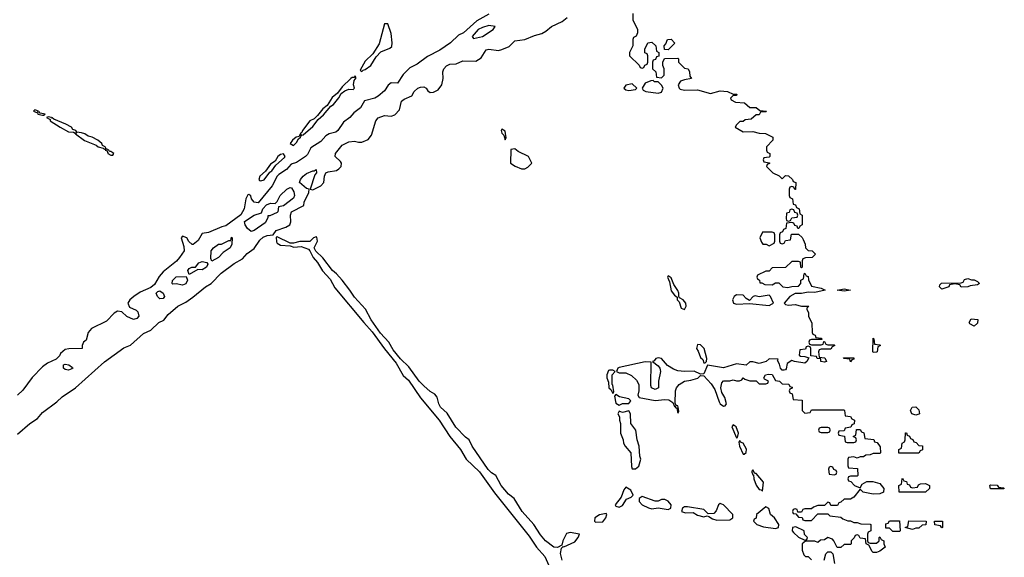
# Model space of a CAD drawing. Header units: inches. Extents: x 2701323 to 2964515, y 494916 to 722124.
# Tile 492 of 656: x 2872790 to 2878834, y 653788 to 657091. Entities that reach past the tile are written whole.
import ezdxf

# ---------------------------------------------------------------- set-up
doc = ezdxf.new("R2010")
doc.units = ezdxf.units.IN
doc.header["$MEASUREMENT"] = 0
doc.layers.add('C8675', color=7, linetype='Continuous')

msp = doc.modelspace()

# ---------------------------------------------------------------- linework, layer by layer
at = {"layer": 'C8675', "color": 2, "elevation": 2}
for points in [[(2875670, 657126), (2875596.2, 657083.8), (2875513.4, 657010), (2875482.9, 656997.1), (2875435.5, 656950), (2875370, 656904.2), (2875294, 656866), (2875230, 656818), (2875185.3, 656794.8), (2875144.9, 656755.1), (2875110, 656700.7), (2875070, 656702.9), (2875051.9, 656688.2), (2875030, 656653.6), (2874990, 656621.3), (2874970, 656608.3), (2874907.1, 656592.9), (2874882.8, 656550), (2874840.9, 656519.1), (2874816.3, 656490), (2874778.6, 656461.5), (2874742.8, 656410), (2874730, 656400.9), (2874690.5, 656389.5), (2874670, 656377.2), (2874638, 656342), (2874576.3, 656303.7), (2874556.7, 656263.3), (2874544, 656250), (2874490, 656213.2), (2874456, 656204), (2874426.8, 656170), (2874380.4, 656139.6), (2874370.5, 656129.5), (2874340.7, 656070), (2874254.4, 655965.6), (2874229.4, 655969.4), (2874212.7, 655990), (2874208.4, 656008.4), (2874196.4, 656016.4), (2874190, 656015.3), (2874178.8, 655990), (2874168, 655930), (2874148.2, 655891.8), (2874054.4, 655825.6), (2874030, 655819), (2873950, 655782.7), (2873910, 655778), (2873886.4, 655733.6), (2873854, 655710), (2873848, 655710), (2873828.7, 655728.7), (2873815.3, 655750), (2873790, 655762), (2873781, 655750), (2873796.9, 655696.9), (2873798.8, 655670), (2873770.4, 655629.6), (2873752.2, 655607.8), (2873670, 655541.2), (2873646.7, 655513.3), (2873616.8, 655463.2), (2873594.4, 655445.6), (2873530, 655417.2), (2873491, 655390), (2873466.8, 655370), (2873454.8, 655350), (2873464.9, 655324.9), (2873505.4, 655305.4), (2873515.3, 655295.3), (2873521, 655270), (2873510, 655255.3), (2873489.4, 655249.4), (2873446.8, 655266.8), (2873416.6, 655296.6), (2873390, 655301.2), (2873370, 655289), (2873322, 655238), (2873230, 655194), (2873211, 655170), (2873198, 655122), (2873182, 655110), (2873174, 655090), (2873174, 655070), (2873090.7, 655069.3), (2873070, 655064), (2873040.7, 655039.3), (2873034, 655026), (2873014, 655006), (2872959.8, 654980.2), (2872930, 654959), (2872866.4, 654893.6), (2872810, 654815.3), (2872776, 654784)], [(2876554, 657130), (2876554, 657090), (2876582, 657030), (2876582, 657010), (2876574, 656990), (2876558, 656982), (2876554, 656970), (2876554, 656930), (2876534, 656890), (2876534, 656870), (2876592.7, 656812.7), (2876598, 656798), (2876610, 656794), (2876622, 656798), (2876627.3, 656812.7), (2876642, 656818), (2876646, 656830), (2876646, 656870), (2876642, 656882), (2876628.4, 656888.4), (2876628, 656910), (2876646, 656950), (2876670, 656954), (2876694, 656930), (2876698, 656898), (2876714, 656890), (2876712.7, 656867.3), (2876698, 656862), (2876692.7, 656847.3), (2876678, 656842), (2876674, 656830), (2876674, 656790), (2876694, 656770), (2876698, 656738), (2876730, 656734), (2876746, 656750), (2876746, 656790), (2876738, 656810), (2876738, 656830), (2876747.3, 656852.7), (2876830, 656854), (2876834, 656850), (2876834, 656830), (2876851.6, 656811.6), (2876870, 656794), (2876894, 656790), (2876902, 656770), (2876903.6, 656743.6), (2876914, 656730), (2876870, 656722), (2876847.3, 656712.7), (2876831.3, 656690), (2876838, 656670), (2876844.9, 656664.9), (2876870, 656658.8), (2876950, 656661), (2877030, 656637.3), (2877090, 656654), (2877134, 656650), (2877170, 656634), (2877192.7, 656632.7), (2877190, 656626), (2877170, 656626), (2877154, 656610), (2877158, 656598), (2877183.6, 656583.6), (2877239.6, 656579.6), (2877272.7, 656552.7), (2877310, 656552), (2877332.7, 656532.7), (2877374, 656530), (2877370, 656526), (2877338, 656522), (2877330, 656506), (2877310, 656506), (2877279.6, 656480.4), (2877243.6, 656476.4), (2877230, 656466), (2877210, 656466), (2877190, 656446), (2877182, 656430), (2877230, 656402), (2877290, 656404.7), (2877330, 656394), (2877367.3, 656392.7), (2877414, 656370), (2877414, 656350), (2877374, 656310), (2877374, 656290), (2877378, 656278), (2877394, 656270), (2877394, 656250), (2877390, 656246), (2877358, 656242), (2877354, 656230), (2877358, 656218), (2877392.7, 656212.7), (2877392.7, 656207.3), (2877378, 656202), (2877374, 656190), (2877414, 656150), (2877452.7, 656132.7), (2877470, 656114), (2877490, 656134), (2877510, 656132), (2877534, 656110), (2877538, 656098), (2877554, 656090), (2877552.7, 656047.3), (2877547.3, 656047.3), (2877542, 656062), (2877530, 656066), (2877518, 656062), (2877514, 656050), (2877514, 656010), (2877518, 655998), (2877534, 655990), (2877538, 655958), (2877552.7, 655952.7), (2877558, 655938), (2877574, 655930), (2877578, 655898), (2877594, 655890), (2877594, 655830), (2877578, 655822), (2877572.7, 655807.3), (2877567.3, 655807.3), (2877562, 655822), (2877547.3, 655827.3), (2877542, 655842), (2877530, 655846), (2877498, 655842), (2877492.7, 655807.3), (2877478, 655802), (2877472.7, 655787.3), (2877458, 655782), (2877454, 655770), (2877454, 655730), (2877458, 655718), (2877470, 655714), (2877482, 655718), (2877490, 655734), (2877522, 655738), (2877527.3, 655772.7), (2877570, 655774), (2877592.7, 655752.7), (2877599.6, 655739.6), (2877611.6, 655711.6), (2877614, 655690), (2877630, 655674), (2877654, 655670), (2877674, 655650), (2877654, 655630), (2877612.7, 655627.3), (2877598, 655622), (2877594, 655610), (2877594, 655570), (2877590, 655566), (2877586, 655570), (2877582, 655602), (2877570, 655606), (2877530, 655606), (2877491.6, 655568.4), (2877410, 655566), (2877390, 655546), (2877370, 655546), (2877318, 655522), (2877314, 655510), (2877318, 655498), (2877331.6, 655491.6), (2877334, 655474), (2877346, 655474), (2877363.6, 655463.6), (2877410, 655462), (2877430, 655474), (2877450, 655474), (2877474, 655450), (2877505.4, 655445.4), (2877530, 655452), (2877570, 655454), (2877586, 655470), (2877586, 655490), (2877602, 655498), (2877606, 655530), (2877610, 655534), (2877618, 655518), (2877630, 655514), (2877632.7, 655492.7), (2877650, 655454), (2877710, 655442), (2877734, 655430), (2877670, 655415.3), (2877630, 655418), (2877590, 655408.7), (2877550, 655408.7), (2877518, 655390), (2877482, 655350), (2877490, 655342), (2877510, 655338), (2877550, 655342), (2877590, 655331.3), (2877634, 655330), (2877622, 655318), (2877622, 655310), (2877631.6, 655291.6), (2877632, 655270), (2877652.7, 655227.3), (2877654, 655170), (2877658, 655158), (2877672.7, 655152.7), (2877678, 655138), (2877710, 655134), (2877714, 655130), (2877714, 655126), (2877650, 655126), (2877638, 655122), (2877634, 655110), (2877638, 655098), (2877650, 655094), (2877710, 655094), (2877722, 655098), (2877726, 655114), (2877730, 655114), (2877738, 655098), (2877750, 655094), (2877790, 655094), (2877794, 655090), (2877778, 655082), (2877770, 655066), (2877710, 655066), (2877698, 655062), (2877694, 655050), (2877698, 655018), (2877732.7, 655012.7), (2877742, 654990), (2877730, 654986.6), (2877708.7, 654990), (2877707.3, 655007.3), (2877686, 655010), (2877682, 655022), (2877646, 655026), (2877646, 655070), (2877642, 655082), (2877630, 655086), (2877618, 655082), (2877612.7, 655067.3), (2877578, 655062), (2877574, 655030), (2877583.6, 655023.6), (2877610, 655022), (2877634, 655014), (2877621, 654990), (2877610, 654981.2), (2877546, 654990), (2877530, 654998), (2877501.6, 654978.4), (2877494.4, 654945.6), (2877490, 654939), (2877482, 654938), (2877470, 654937.2), (2877459.3, 654950), (2877454.8, 654974.8), (2877442, 654998), (2877446, 655006), (2877390, 655008), (2877372, 654990), (2877330, 654979.3), (2877290, 654989), (2877271.2, 654988.9), (2877250, 654969), (2877190, 654977.2), (2877110, 654952.7), (2877012, 654968), (2876990, 654915.3), (2876970, 654914), (2876930, 654932.3), (2876870.6, 654929.4), (2876830, 654932.7), (2876803.6, 654943.6), (2876767, 654967), (2876730, 655008.7), (2876710, 655013.2), (2876694, 655010), (2876684.7, 654995.3), (2876674, 654990), (2876710, 654964.7), (2876718.8, 654950), (2876722.8, 654930), (2876711.3, 654870), (2876712, 654830), (2876690, 654818), (2876668.8, 654828.9), (2876664, 654844), (2876666, 654986), (2876630, 654988.7), (2876470, 654954), (2876462, 654950), (2876454, 654930), (2876470, 654922), (2876510, 654922), (2876545.4, 654905.4), (2876576.9, 654876.9), (2876591.3, 654850), (2876591.3, 654810), (2876584.7, 654784.7), (2876592, 654770), (2876690, 654750.8), (2876750, 654757.3), (2876774.6, 654754.6), (2876798.8, 654738.8), (2876810, 654714), (2876818, 654718), (2876814, 654710), (2876823.6, 654703.6), (2876830, 654674), (2876836.4, 654683.6), (2876832.7, 654710), (2876830, 654718), (2876820.4, 654720.4), (2876814.6, 654734.6), (2876815.6, 654810), (2876822, 654830), (2876838, 654850), (2876870, 654870.6), (2876910, 654875.5), (2876952, 654888), (2876970, 654904.7), (2876990, 654902), (2877033.8, 654853.8), (2877058, 654818), (2877083.4, 654743.4), (2877090, 654731), (2877110, 654716), (2877120.4, 654719.6), (2877128.7, 654730), (2877119.3, 654770), (2877100.9, 654800.9), (2877093.2, 654830), (2877100.9, 654859.1), (2877110, 654871.3), (2877150, 654872), (2877170, 654878), (2877190, 654871.3), (2877208, 654872), (2877222, 654878), (2877230, 654891), (2877242, 654882), (2877271.6, 654871.6), (2877311.6, 654871.6), (2877330, 654854), (2877370, 654854), (2877382, 654858), (2877386, 654870), (2877362, 654882), (2877358, 654890), (2877368.7, 654910), (2877386, 654914), (2877410, 654910.7), (2877430, 654874), (2877454, 654870), (2877470, 654854), (2877511.6, 654851.6), (2877518, 654838), (2877532.7, 654832.7), (2877532.7, 654827.3), (2877518, 654822), (2877514, 654810), (2877518, 654798), (2877532.7, 654792.7), (2877538, 654758), (2877592.7, 654752.7), (2877594, 654690), (2877610, 654674), (2877642, 654678), (2877650, 654694), (2877850, 654694), (2877854, 654690), (2877858, 654658), (2877890, 654654), (2877898, 654638), (2877914, 654630), (2877912.7, 654607.3), (2877898, 654602), (2877892.7, 654587.3), (2877858, 654582), (2877850, 654566), (2877818, 654562), (2877814, 654550), (2877818, 654538), (2877852.7, 654532.7), (2877858, 654498), (2877870, 654494), (2877910, 654494), (2877922, 654498), (2877926, 654510), (2877922, 654522), (2877906, 654530), (2877922, 654538), (2877927.3, 654572.7), (2877950, 654574), (2877958, 654558), (2877972.7, 654552.7), (2877978, 654518), (2878032.7, 654512.7), (2878038, 654498), (2878052.7, 654492.7), (2878072.7, 654467.3), (2878074, 654430), (2878070, 654426), (2878030, 654426), (2878010, 654418), (2877983.6, 654416.4), (2877970, 654406), (2877950, 654406), (2877930, 654398), (2877910, 654406), (2877878, 654402), (2877874, 654390), (2877874, 654350), (2877878, 654338), (2877932.7, 654332.7), (2877934, 654290), (2877930, 654286), (2877890, 654286), (2877878, 654282), (2877874, 654270), (2877878, 654258), (2877892.7, 654252.7), (2877914, 654230), (2877950, 654214), (2877962, 654238), (2877990, 654254), (2878027.3, 654252.7), (2878070, 654242), (2878094, 654210), (2878092.7, 654187.3), (2878070, 654178), (2878030, 654175.3), (2877968.4, 654188.4), (2877950, 654206), (2877910, 654158), (2877890, 654146), (2877850, 654146), (2877830, 654126), (2877818, 654122), (2877810, 654106), (2877770, 654106), (2877762, 654122), (2877750, 654126), (2877730, 654106), (2877690, 654106), (2877663.6, 654096.4), (2877650, 654086), (2877610, 654086), (2877598, 654082), (2877590, 654066), (2877566, 654066), (2877562, 654082), (2877550, 654086), (2877538, 654082), (2877534, 654070), (2877538, 654058), (2877554, 654054), (2877570, 654034), (2877592.7, 654032.7), (2877598, 654018), (2877610, 654014), (2877650, 654014), (2877690, 654054), (2877750, 654054), (2877763.6, 654043.6), (2877830, 654034), (2877843.6, 654023.6), (2877872.7, 654012.7), (2877890, 654012), (2877910, 654002), (2877930, 654002), (2877952.7, 653992.7), (2878010, 653992), (2878014, 653990), (2878014, 653950), (2877998, 653942), (2877994, 653930), (2877994, 653890), (2877998, 653878), (2878010, 653874), (2878050, 653874), (2878066, 653890), (2878066, 653910), (2878070, 653914), (2878078, 653898), (2878094, 653890), (2878094, 653870), (2878102, 653850), (2878070, 653826), (2878050, 653818), (2878030, 653818), (2878023.1, 653823.1), (2878002, 653862), (2877986, 653870), (2877982, 653902), (2877950, 653906), (2877942, 653922), (2877930, 653926), (2877918, 653922), (2877912.7, 653907.3), (2877894, 653890), (2877894, 653870), (2877890, 653866), (2877850, 653866), (2877830, 653848), (2877808.7, 653848.7), (2877788, 653890), (2877779, 653899), (2877750, 653908.7), (2877730, 653895.3), (2877706, 653894), (2877690, 653878), (2877670, 653888), (2877612.7, 653887.3), (2877594, 653870), (2877592.7, 653832.7), (2877603.6, 653803.6), (2877612.7, 653792.7), (2877630, 653792), (2877650, 653772)], [(2872776.4, 654543.6), (2872852.3, 654610), (2872898.9, 654641.1), (2872930, 654677.1), (2873017.5, 654742.5), (2873050, 654774.9), (2873133.2, 654830), (2873310, 654988), (2873430, 655074.8), (2873470, 655091), (2873550, 655162.8), (2873595.9, 655184.1), (2873644, 655230), (2873675.3, 655244.7), (2873700.5, 655279.5), (2873761.2, 655330), (2873810, 655356.3), (2873853.3, 655386.7), (2873929.6, 655450.3), (2873965.2, 655470), (2874026.3, 655533.7), (2874106.6, 655593.4), (2874157.6, 655622.4), (2874185.6, 655654.4), (2874230, 655686), (2874263.3, 655736.7), (2874284.8, 655755.2), (2874310, 655764.9), (2874346, 655770), (2874364.7, 655795.3), (2874423.1, 655816.9), (2874448.7, 655831.3), (2874454, 655850), (2874452.7, 655890), (2874459, 655910), (2874533.2, 655950), (2874536, 655970), (2874564, 656030), (2874566, 656050), (2874550, 656053.2), (2874508, 656090), (2874512.7, 656110), (2874529.3, 656130), (2874550, 656145.5), (2874590, 656162.8), (2874598, 656162), (2874610.9, 656170.9), (2874611.3, 656150), (2874601.6, 656138.4), (2874574, 656050), (2874590, 656046), (2874639, 656070), (2874657.2, 656090), (2874661.2, 656130), (2874669.2, 656150.8), (2874682.7, 656157.3), (2874734.5, 656165.5), (2874750, 656174.8), (2874762.7, 656190), (2874766, 656210), (2874760.2, 656220.2), (2874726.6, 656250), (2874729.5, 656270), (2874770, 656320.5), (2874810, 656340.5), (2874845.4, 656345.4), (2874870, 656338), (2874890, 656338.8), (2874930, 656356), (2874950, 656382), (2874977, 656470), (2874990, 656487.3), (2875030, 656503), (2875070, 656498), (2875093.6, 656506.4), (2875122, 656538), (2875134.5, 656590), (2875150, 656603.8), (2875196.3, 656623.7), (2875212, 656650), (2875233.2, 656670), (2875250, 656677.6), (2875270, 656679.1), (2875286, 656670), (2875294.8, 656654.8), (2875310, 656644.7), (2875330, 656646.8), (2875359.1, 656660.9), (2875381.2, 656690), (2875389.2, 656730), (2875386.6, 656770), (2875394.5, 656790), (2875410, 656807.7), (2875430, 656817.1), (2875470, 656821), (2875510, 656838), (2875590, 656837.3), (2875623.7, 656856.3), (2875654, 656906), (2875670, 656910.8), (2875730, 656902.8), (2875750, 656907.3), (2875794, 656926), (2875830, 656961), (2875890, 656970.5), (2875950, 656994), (2875994.5, 657005.5), (2876020.2, 657019.8), (2876055.3, 657050), (2876120.1, 657079.9), (2876150, 657104)], [(2876119.5, 653770), (2876109.3, 653810.7), (2876116.4, 653843.6), (2876126, 653854), (2876130, 653852), (2876197.1, 653882.9), (2876219, 653910), (2876226, 653930), (2876170, 653940.5), (2876146, 653934), (2876124, 653890), (2876118, 653862), (2876091.3, 653848.7), (2876068.7, 653850), (2876017.2, 653890), (2875986.2, 653926.2), (2875945.2, 653990), (2875874.5, 654070), (2875825.2, 654150), (2875790, 654175.1), (2875744.5, 654230), (2875713.2, 654290), (2875686.5, 654306.5), (2875666.5, 654326.5), (2875566.6, 654470), (2875549, 654510), (2875526.2, 654526.2), (2875468.1, 654588.2), (2875414.5, 654674.5), (2875372.7, 654710), (2875362, 654730), (2875352, 654772), (2875339, 654790), (2875310, 654806), (2875270, 654841.2), (2875242.7, 654870), (2875178, 654958), (2875127.2, 655007.2), (2875083.5, 655063.5), (2875056, 655110), (2875005.6, 655165.6), (2874947.8, 655247.8), (2874911.9, 655311.9), (2874845.6, 655385.6), (2874817.2, 655430), (2874769.2, 655490), (2874734, 655530), (2874709.5, 655549.5), (2874650, 655628.7), (2874608.8, 655668.9), (2874598, 655690), (2874618, 655730), (2874614.6, 655754.6), (2874610, 655758), (2874594, 655750), (2874572, 655728), (2874510, 655728), (2874470, 655718), (2874450, 655718), (2874370, 655758), (2874364.7, 655755.3), (2874365.5, 655725.5), (2874370, 655718), (2874390, 655706), (2874450, 655702), (2874472.7, 655692.7), (2874516.9, 655696.9), (2874562, 655682), (2874571.6, 655671.6), (2874591.3, 655630), (2874618.5, 655598.5), (2874648.5, 655548.5), (2874696.1, 655496.1), (2874723.8, 655443.8), (2874901.6, 655230), (2874954.2, 655174.2), (2875029, 655069), (2875101.7, 654981.7), (2875144.6, 654904.6), (2875176.2, 654876.2), (2875250, 654767.3), (2875364, 654630), (2875430.6, 654530), (2875495.5, 654450), (2875530.4, 654390.4), (2875613, 654313), (2875703.6, 654183.6), (2875918.3, 653918.3), (2875962, 653850), (2876013.8, 653793.8), (2876037.6, 653737.6)], [(2877728, 653770), (2877738, 653810), (2877750, 653822), (2877770, 653822), (2877782, 653810), (2877792, 653750)]]:
    msp.add_lwpolyline(points, dxfattribs=at)
at = {"layer": 'C8675', "color": 2}
for points, elevation in [([(2875050, 657066), (2875030, 657066), (2874996.5, 656943.5), (2874957.6, 656882.4), (2874910, 656836), (2874881, 656781), (2874890, 656772), (2874898, 656782), (2874910, 656784.9), (2874946, 656810), (2874977.6, 656862.4), (2875007.2, 656892.8), (2875062.9, 656917.1), (2875073.4, 656926.6), (2875077, 656950), (2875070, 657006)], 2), ([(2875670, 657055.1), (2875630, 657044), (2875604.9, 657030), (2875568, 656988), (2875576, 656976), (2875630, 656987.9), (2875696, 657030), (2875708.7, 657050)], 6), ([(2876770, 656906), (2876747.3, 656907.3), (2876746, 656930), (2876756.4, 656943.6), (2876766, 656970), (2876790, 656971.3), (2876812, 656948)], 2), ([(2874850, 656746), (2874843.6, 656736.4), (2874830, 656736), (2874822.8, 656730), (2874770, 656679.3), (2874740.7, 656639.3), (2874707.7, 656612.3), (2874676.8, 656563.2), (2874650, 656544), (2874618, 656502), (2874597.5, 656482.5), (2874570, 656469.2), (2874525.5, 656410), (2874522.8, 656397.2), (2874512, 656390), (2874521, 656381), (2874530, 656382.8), (2874590, 656434.8), (2874621.5, 656478.5), (2874654, 656506), (2874700.1, 656559.9), (2874716, 656570), (2874750, 656611.3), (2874763.2, 656636.8), (2874786.3, 656653.7), (2874810, 656664), (2874838, 656662), (2874846, 656670), (2874839, 656690), (2874843.2, 656716.8), (2874854.6, 656734.6)], 2), ([(2876550, 656698), (2876510, 656688), (2876498, 656670), (2876510, 656661), (2876530, 656656), (2876570, 656662), (2876578, 656670)], 2), ([(2876678, 656718), (2876663.6, 656716.4), (2876630, 656702), (2876611.3, 656670), (2876618, 656658), (2876634, 656650), (2876710, 656640.7), (2876730, 656646.8), (2876739, 656670), (2876729.3, 656689.3), (2876710, 656708.7), (2876686, 656710)], 2), ([(2872883.6, 656536.4), (2872874, 656530), (2872899.6, 656519.6), (2872902, 656510), (2872930, 656504.7), (2872936.4, 656503.6), (2872946, 656510), (2872916.4, 656516.4), (2872910, 656526), (2872902, 656522), (2872906, 656530), (2872890, 656535.3)], 2), ([(2872964.7, 656495.3), (2872954, 656490), (2872978, 656478), (2872978, 656470), (2873038, 656430), (2873090, 656402), (2873119.8, 656399.8), (2873130, 656394), (2873138, 656398), (2873132, 656390), (2873188.3, 656348.3), (2873259.9, 656319.9), (2873272, 656310), (2873302, 656302), (2873310, 656294), (2873318, 656302), (2873315.3, 656310), (2873299, 656319), (2873293.2, 656330), (2873268.7, 656350), (2873234, 656370), (2873210, 656375.1), (2873190, 656389), (2873170, 656396), (2873140.2, 656400.2), (2873135.3, 656410), (2873117.2, 656417.2), (2873109, 656430), (2873074, 656450), (2872999, 656479), (2872990, 656488), (2872986, 656486), (2872986, 656490)], 2), ([(2874510, 656386), (2874506.4, 656373.6), (2874487.3, 656370), (2874464.9, 656350), (2874451.3, 656330), (2874470, 656318.8), (2874490, 656336), (2874500.9, 656359.1), (2874514, 656370), (2874518, 656378)], 2), ([(2875750, 656418), (2875744.7, 656410), (2875750, 656394), (2875762, 656382), (2875770, 656354), (2875775.3, 656364.7), (2875770, 656406)], 2), ([(2873322, 656298), (2873314, 656290), (2873326, 656286), (2873330, 656274), (2873334, 656274), (2873332, 656270), (2873350, 656258), (2873362, 656258), (2873368, 656270), (2873350, 656282), (2873342, 656282), (2873338, 656290)], 2), ([(2874410, 656268), (2874390, 656262.7), (2874374.8, 656250), (2874357.5, 656222.5), (2874330, 656202.7), (2874299.5, 656160.5), (2874264.9, 656130), (2874258.8, 656110), (2874263, 656103), (2874270, 656100.7), (2874290, 656107.7), (2874326, 656154), (2874338.4, 656161.6), (2874362.5, 656197.5), (2874415.5, 656244.5), (2874419, 656250)], 2), ([(2875830, 656297.2), (2875805.4, 656294.6), (2875802, 656210), (2875830.6, 656190.6), (2875870, 656174.8), (2875890, 656174.8), (2875910, 656186), (2875934, 656210), (2875914, 656250), (2875850, 656282)], 2), ([(2874210, 655789), (2874188.1, 655808.1), (2874173.2, 655830), (2874169.3, 655850.7), (2874230, 655890.8), (2874275.3, 655904.7), (2874282, 655930), (2874306, 655954), (2874330, 655964.7), (2874358, 655962), (2874370, 655974), (2874388.7, 656010), (2874429, 656050), (2874450, 656061), (2874458, 656058), (2874472.7, 656032.7), (2874476.3, 656010), (2874470, 655995.3), (2874410, 655948), (2874378, 655942), (2874374, 655910), (2874370, 655906), (2874326, 655886), (2874314, 655886), (2874314, 655874), (2874296.9, 655843.1), (2874230, 655795.3)], 2), ([(2877530, 655926), (2877518, 655922), (2877512.7, 655907.3), (2877498, 655902), (2877494, 655870), (2877498, 655858), (2877510, 655854), (2877522, 655858), (2877530, 655874), (2877562, 655878), (2877566, 655890), (2877562, 655902), (2877547.3, 655907.3), (2877542, 655922)], 2), ([(2877410, 655786), (2877350, 655786), (2877334, 655750), (2877343.6, 655723.6), (2877352.7, 655712.7), (2877371.6, 655711.6), (2877390, 655702), (2877422, 655718), (2877426, 655730), (2877426, 655770), (2877422, 655782)], 2), ([(2873970, 655608), (2873963.1, 655623.1), (2873965.2, 655670), (2873979, 655690), (2874010, 655711), (2874028.7, 655711.3), (2874074, 655734), (2874086, 655734), (2874090, 655754), (2874094, 655750), (2874092, 655712), (2874082, 655690), (2874039.8, 655660.2), (2874010, 655629)], 2), ([(2873910, 655554), (2873883.6, 655556.4), (2873830, 655526), (2873822, 655550), (2873830, 655562), (2873846, 655570), (2873868.8, 655571.1), (2873890, 655598), (2873910, 655606), (2873938.8, 655598.8), (2873944.7, 655590), (2873936, 655570)], 2), ([(2873790, 655459), (2873750, 655468), (2873730, 655466), (2873726, 655470), (2873728, 655488), (2873750, 655511), (2873812.7, 655512.7), (2873821, 655490), (2873810, 655469)], 2), ([(2876770, 655518), (2876766, 655510), (2876779.8, 655479.8), (2876790, 655424.7), (2876810, 655398), (2876825.4, 655385.4), (2876826.8, 655370), (2876837.3, 655357.3), (2876850, 655318), (2876870, 655311.3), (2876881.2, 655330), (2876879, 655350), (2876862, 655370), (2876841.2, 655381.2), (2876835.3, 655390), (2876836, 655410), (2876830, 655428), (2876804.7, 655464.7), (2876790, 655506)], 2), ([(2878570, 655448), (2878562, 655462), (2878530, 655468), (2878498, 655462), (2878494, 655450), (2878450, 655435.3), (2878435.3, 655450), (2878438, 655462), (2878448.4, 655471.6), (2878570, 655474), (2878582, 655478), (2878590, 655494), (2878610, 655502), (2878632.7, 655492.7), (2878650, 655492), (2878670, 655482), (2878682, 655470), (2878670, 655462), (2878624.7, 655455.3), (2878610, 655449)], 2), ([(2873650, 655375.3), (2873635.3, 655390), (2873628.7, 655410), (2873638, 655422), (2873650, 655424.7), (2873671.3, 655411.3), (2873678, 655390), (2873670, 655378)], 2), ([(2877850, 655424), (2877808, 655430), (2877850, 655438), (2877890, 655429.2)], 2), ([(2877190, 655401.2), (2877176, 655390), (2877164.7, 655370), (2877172, 655350), (2877190, 655342.8), (2877270, 655346.8), (2877390, 655336), (2877410, 655344.7), (2877418, 655350), (2877399, 655390), (2877390, 655399), (2877330, 655388), (2877305.2, 655394.8), (2877292, 655390), (2877270, 655366), (2877250, 655378), (2877230, 655399)], 2), ([(2878650, 655208), (2878622, 655222), (2878618, 655230), (2878630, 655254), (2878672, 655250), (2878670, 655226)], 2), ([(2878030, 655046), (2878026, 655050), (2878030, 655134), (2878034, 655130), (2878038, 655098), (2878070, 655094), (2878074, 655090), (2878058, 655082), (2878054, 655050), (2878050, 655048)], 2), ([(2876950, 655095.3), (2876944.9, 655070), (2876955.5, 655055.5), (2876970, 655016), (2876982.8, 655002.8), (2876990, 654982), (2876998, 654982), (2877006, 654990), (2877008, 655010), (2876992.3, 655070), (2876970, 655094)], 2), ([(2877890, 654988.7), (2877886, 655006), (2877848.7, 655008.7), (2877847.3, 655012.7), (2877910, 655014), (2877910, 655006), (2877898, 655002)], 2), ([(2873090, 654937.2), (2873070, 654941.2), (2873059, 654950), (2873058, 654970), (2873070, 654974.8), (2873092, 654970), (2873114, 654954), (2873116, 654950), (2873110, 654945.2)], 2), ([(2876430, 654938), (2876410, 654938), (2876404.7, 654935.3), (2876394, 654910), (2876394, 654890), (2876403.6, 654863.6), (2876406, 654830), (2876418, 654818), (2876430, 654794), (2876436.4, 654803.6), (2876430, 654846), (2876426, 654850), (2876426, 654910), (2876446, 654930)], 2), ([(2876450, 654788), (2876441, 654779), (2876450, 654734), (2876470, 654722), (2876490, 654732), (2876530, 654732), (2876542, 654750), (2876530, 654762), (2876472.9, 654772.9)], 2), ([(2876530, 654688.7), (2876490, 654678), (2876470, 654686), (2876462, 654670), (2876471.6, 654651.6), (2876471.3, 654630), (2876478, 654610), (2876478.8, 654550), (2876494.8, 654510), (2876496, 654490), (2876506, 654470), (2876542, 654430), (2876545.2, 654345.2), (2876550, 654332), (2876570, 654331), (2876590, 654347.3), (2876603.7, 654390), (2876597.2, 654410), (2876592, 654470), (2876579.5, 654510), (2876572, 654570), (2876542, 654610), (2876539.3, 654670)], 2), ([(2878290, 654662), (2878266, 654670), (2878258, 654690), (2878268.8, 654711.1), (2878290, 654712), (2878310, 654694), (2878314, 654670), (2878310, 654668)], 2), ([(2877170, 654602), (2877161, 654590), (2877190, 654522), (2877196.4, 654523.6), (2877202, 654550), (2877188, 654590)], 2), ([(2877750, 654586), (2877710, 654586), (2877698, 654582), (2877694, 654570), (2877698, 654558), (2877710, 654554), (2877750, 654554), (2877762, 654558), (2877766, 654570), (2877762, 654582)], 2), ([(2877210, 654506), (2877205.4, 654494.6), (2877207.7, 654470), (2877230, 654422), (2877238, 654422), (2877248.4, 654431.6), (2877252.3, 654452.3), (2877230, 654488.7), (2877214.6, 654494.6)], 2), ([(2878187.3, 654427.3), (2878186, 654450), (2878202, 654458), (2878206, 654490), (2878222, 654498), (2878226, 654510), (2878227.3, 654552.7), (2878232.7, 654552.7), (2878238, 654538), (2878252.7, 654532.7), (2878258, 654518), (2878272.7, 654512.7), (2878278, 654498), (2878292.7, 654492.7), (2878310, 654474), (2878332.7, 654472.7), (2878332.7, 654447.3), (2878318, 654442), (2878310, 654428)], 2), ([(2877290, 654326), (2877283.6, 654316.4), (2877284.7, 654310), (2877290, 654294), (2877294, 654294), (2877296, 654270), (2877310, 654231.3), (2877330, 654204.7), (2877342, 654202), (2877350, 654194), (2877355.3, 654250), (2877310, 654302), (2877302, 654302)], 2), ([(2877770, 654346), (2877758, 654342), (2877754, 654330), (2877758, 654298), (2877790, 654294), (2877802, 654298), (2877806, 654310), (2877802, 654322), (2877787.3, 654327.3), (2877782, 654342)], 2), ([(2878270, 654214), (2878302, 654218), (2878307.3, 654232.7), (2878320.4, 654239.6), (2878350, 654242), (2878374, 654230), (2878374, 654210), (2878350, 654188.7), (2878188.4, 654188.4), (2878186, 654230), (2878202, 654238), (2878206, 654270), (2878210, 654274), (2878218, 654258), (2878232.7, 654252.7), (2878238, 654238), (2878252.7, 654232.7), (2878258, 654218)], 2), ([(2876510, 654219), (2876498.5, 654201.5), (2876482, 654158), (2876444.7, 654110), (2876450, 654102), (2876470, 654096), (2876490, 654106), (2876515.5, 654144.5), (2876542.7, 654157.3), (2876555.3, 654170), (2876540.9, 654200.9)], 2), ([(2878830, 654208), (2878748.4, 654208.4), (2878746, 654230), (2878750, 654234), (2878790, 654232), (2878798, 654218), (2878830, 654214), (2878834, 654210)], 2), ([(2876610, 654162), (2876592, 654150), (2876592, 654130), (2876612, 654110), (2876650, 654091.3), (2876670, 654086), (2876710, 654092), (2876770, 654081), (2876788, 654090), (2876788.7, 654110), (2876770, 654133.2), (2876750, 654144), (2876730, 654144), (2876710, 654132.7), (2876690, 654132.7)], 2), ([(2877090, 654119.3), (2877078.8, 654110), (2877066, 654074), (2877050, 654057.2), (2877015.3, 654055.3), (2876990, 654081.2), (2876890, 654099), (2876870, 654097.2), (2876858, 654090), (2876852, 654070), (2876878, 654062), (2876923.6, 654063.6), (2876950, 654046.8), (2876990, 654036), (2877010, 654042), (2877019.6, 654039.6), (2877043.5, 654023.5), (2877070, 654016), (2877150, 654018), (2877168, 654030), (2877168, 654050), (2877111.1, 654111.1)], 2), ([(2877370, 654098), (2877312, 654050), (2877311.6, 654028.4), (2877298, 654022), (2877294, 654010), (2877314, 653990), (2877355.3, 653975.3), (2877430, 653964.7), (2877448.4, 653971.6), (2877449, 653990), (2877424, 654030), (2877399, 654050), (2877388.7, 654088.7)], 2), ([(2876390, 654058), (2876350, 654048.7), (2876321, 654030), (2876318, 654010), (2876324.5, 654004.5), (2876370, 654006), (2876388.7, 654030), (2876394, 654050)], 2), ([(2877554.6, 653974.6), (2877534, 653970), (2877532, 653950), (2877539.6, 653939.6), (2877570, 653912), (2877610, 653894), (2877622, 653898), (2877626, 653910), (2877607.3, 653927.3), (2877606, 653950)], 2), ([(2878150, 653946), (2878130, 653966), (2878107.3, 653967.3), (2878107.3, 653992.7), (2878122, 653998), (2878130, 654012), (2878191.6, 654011.6), (2878194, 653950), (2878190, 653946)], 2), ([(2878270, 653958), (2878226, 653970), (2878242, 653978), (2878248.4, 654011.6), (2878354, 654010), (2878352.7, 653987.3), (2878330, 653986), (2878310, 653966), (2878290, 653966)], 2), ([(2878450, 653968), (2878442, 653982), (2878407.3, 653987.3), (2878406, 654010), (2878454, 654010), (2878454, 653970)], 2)]:
    msp.add_lwpolyline(points, close=True, dxfattribs=dict(at, elevation=elevation))

doc.saveas('drawing.dxf')
